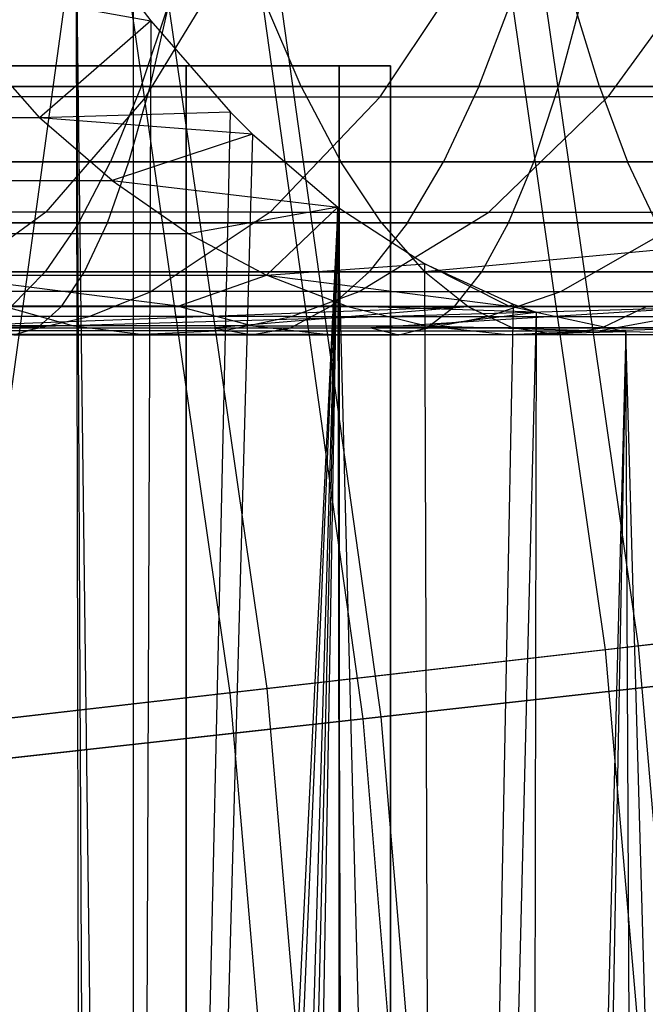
# Model space of a CAD drawing. Extents: x 0.1 to 12.1, y -6 to 6.
# Tile 304 of 334: x 10.922 to 11.155, y 0.451 to 0.817. Entities that reach past the tile are written whole.
import ezdxf

# ---------------------------------------------------------------- set-up
doc = ezdxf.new("R2010")
doc.units = 0
doc.header["$LTSCALE"] = 2.54
doc.layers.get('0').update_dxf_attribs({"linetype": 'CONTINUOUS'})

# ---------------------------------------------------------------- blocks, each defined once
blk = doc.blocks.new('DROPS_COLOR_B-11195_STL')
at = {"color": 0}
for p, q in [((10.96453, -0.90001, 60.39964), (10.96453, 0.89999, 60.39964)), ((10.96453, -0.90001, 60.39964), (10.96453, 0.89999, 60.39964)), ((11.09825, 0.8719, 5.30205), (11.13981, 0.58285, 5.30205)), ((11.09825, 0.8719, 5.30205), (11.13981, 0.58285, 5.30205)), ((11.11037, 0.874, 10.05666), (11.15203, 0.58426, 10.05666)), ((11.11037, 0.874, 10.05666), (11.15203, 0.58426, 10.05666)), ((10.94323, 0.85583, 53.45714), (10.70236, -0.90001, 53.14228)), ((10.94323, 0.85583, 53.45714), (10.70236, -0.90001, 53.14228)), ((10.96427, -0.82551, 53.4868), (10.94323, 0.85583, 53.45714)), ((10.95167, -0.84312, 53.46899), (10.94323, 0.85583, 53.45714)), ((10.96427, -0.82551, 53.4868), (10.94323, 0.85583, 53.45714)), ((10.95167, -0.84312, 53.46899), (10.94323, 0.85583, 53.45714)), ((10.94667, -0.85056, 53.46196), (10.94323, 0.85583, 53.45714)), ((10.94667, -0.85056, 53.46196), (10.94323, 0.85583, 53.45714)), ((10.97353, 0.85032, 10.35183), (11.01406, 0.56843, 10.35183)), ((10.97353, 0.85032, 10.35183), (11.01406, 0.56843, 10.35183)), ((10.95991, 0.84796, 5.00761), (11.00032, 0.56685, 5.00761)), ((10.95991, 0.84796, 5.00761), (11.00032, 0.56685, 5.00761)), ((10.96912, 0.7885, 54.29633), (11.00233, 0.8431, 54.36385)), ((10.96912, 0.7885, 54.29633), (11.00233, 0.8431, 54.36385)), ((11.05612, 0.7885, 54.25076), (11.09259, 0.8431, 54.31659)), ((11.05612, 0.7885, 54.25076), (11.09259, 0.8431, 54.31659)), ((11.18044, 0.8431, 54.26498), (11.14081, 0.7885, 54.20101)), ((11.18044, 0.8431, 54.26498), (11.14081, 0.7885, 54.20101)), ((10.88376, 0.83241, 53.54167), (10.97098, 0.81675, 53.49633)), ((10.88376, 0.83241, 53.54167), (10.97098, 0.81675, 53.49633)), ((10.88376, 0.83241, 53.54167), (10.92956, 0.78067, 53.60165)), ((10.88376, 0.83241, 53.54167), (10.92956, 0.78067, 53.60165)), ((10.96433, 0.82542, 53.48688), (10.96427, -0.82551, 53.4868)), ((10.96433, 0.82542, 53.48688), (10.96427, -0.82551, 53.4868)), ((10.96433, 0.82542, 53.48688), (10.97098, 0.81675, 53.49633)), ((10.96433, 0.82542, 53.48688), (10.97098, 0.81675, 53.49633)), ((10.96739, 0.79227, 56.20456), (10.97793, 0.82386, 56.2487)), ((10.96739, 0.79227, 56.20456), (10.97793, 0.82386, 56.2487)), ((10.97065, 0.79227, 58.03812), (10.97784, 0.82386, 58.08293)), ((10.97065, 0.79227, 58.03812), (10.97784, 0.82386, 58.08293)), ((11.02686, 0.79227, 55.52549), (11.01336, 0.82386, 55.48217)), ((11.02686, 0.79227, 55.52549), (11.01336, 0.82386, 55.48217)), ((11.09286, 0.79227, 56.17233), (11.10489, 0.82386, 56.21609)), ((11.09286, 0.79227, 56.17233), (11.10489, 0.82386, 56.21609)), ((11.1224, 0.79227, 58.01168), (11.13082, 0.82386, 58.05627)), ((11.1224, 0.79227, 58.01168), (11.13082, 0.82386, 58.05627)), ((11.13763, 0.79227, 57.35624), (11.12799, 0.82386, 57.31189)), ((11.13763, 0.79227, 57.35624), (11.12799, 0.82386, 57.31189)), ((10.97098, 0.81675, 53.49633), (10.92956, 0.78067, 53.60165)), ((10.97098, 0.81675, 53.49633), (10.92956, 0.78067, 53.60165)), ((10.97098, 0.81675, 53.49633), (10.96427, -0.82551, 53.4868)), ((10.97098, 0.81675, 53.49633), (10.96427, -0.82551, 53.4868)), ((10.97098, 0.81675, 53.49633), (11.00056, 0.7828, 53.53886)), ((10.97098, 0.81675, 53.49633), (11.00056, 0.7828, 53.53886)), ((10.98404, 0.8, 32.80512), (10.88963, 0.8, 33.23098)), ((10.88963, 0.8, 20.64279), (10.98404, 0.8, 21.06864)), ((10.98404, 0.8, 32.80512), (10.88963, 0.8, 33.23098)), ((10.88963, 0.8, 20.64279), (10.98404, 0.8, 21.06864)), ((10.98404, 0, 32.80512), (10.98404, 0.8, 32.80512)), ((11.04097, 0.8, 32.37266), (10.98404, 0.8, 32.80512)), ((10.98404, 0, 32.80512), (10.98404, 0.8, 32.80512)), ((10.98404, 0.8, 21.06864), (10.98404, 0, 21.06864)), ((10.98404, 0.8, 21.06864), (11.04097, 0.8, 21.5011)), ((10.98404, 0.8, 21.06864), (10.98404, 0, 21.06864)), ((11.04097, 0.8, 32.37266), (10.98404, 0.8, 32.80512)), ((10.98404, 0.8, 21.06864), (11.04097, 0.8, 21.5011)), ((11.04097, 0, 32.37266), (11.04097, 0.8, 32.37266)), ((11.06, 0.8, 31.93688), (11.04097, 0.8, 32.37266)), ((11.04097, 0, 32.37266), (11.04097, 0.8, 32.37266)), ((11.04097, 0.8, 21.5011), (11.04097, 0, 21.5011)), ((11.04097, 0.8, 21.5011), (11.06, 0.8, 21.93688)), ((11.04097, 0.8, 21.5011), (11.04097, 0, 21.5011)), ((11.06, 0.8, 31.93688), (11.04097, 0.8, 32.37266)), ((11.04097, 0.8, 21.5011), (11.06, 0.8, 21.93688)), ((11.06, 0, 31.93688), (11.06, 0.8, 31.93688)), ((11.06, 0.8, 21.93688), (11.06, 0, 21.93688)), ((11.06, 0.8, 31.93688), (11.06, 0.8, 21.93688)), ((11.06, 0.8, 31.93688), (11.06, 0.8, 21.93688)), ((11.06, 0, 31.93688), (11.06, 0.8, 31.93688)), ((11.06, 0.8, 21.93688), (11.06, 0, 21.93688)), ((10.97065, 0.79227, 58.03812), (10.81772, 0.79227, 58.06048)), ((10.97065, 0.79227, 58.03812), (10.81772, 0.79227, 58.06048)), ((11.02686, 0.79227, 55.52549), (10.81889, 0.79227, 55.58265)), ((11.02686, 0.79227, 55.52549), (10.81889, 0.79227, 55.58265)), ((10.96739, 0.79227, 56.20456), (10.84134, 0.79227, 56.23245)), ((10.96739, 0.79227, 56.20456), (10.84134, 0.79227, 56.23245)), ((10.86935, 0.79227, 57.40679), (11.13763, 0.79227, 57.35624)), ((10.86935, 0.79227, 57.40679), (11.13763, 0.79227, 57.35624)), ((10.96739, 0.79227, 56.20456), (10.9559, 0.76431, 56.15646)), ((10.96739, 0.79227, 56.20456), (10.9559, 0.76431, 56.15646)), ((10.96282, 0.76431, 57.9893), (10.97065, 0.79227, 58.03812)), ((10.96282, 0.76431, 57.9893), (10.97065, 0.79227, 58.03812)), ((11.09286, 0.79227, 56.17233), (10.96739, 0.79227, 56.20456)), ((11.09286, 0.79227, 56.17233), (10.96739, 0.79227, 56.20456)), ((10.97065, 0.79227, 58.03812), (11.1224, 0.79227, 58.01168)), ((10.97065, 0.79227, 58.03812), (11.1224, 0.79227, 58.01168)), ((11.23073, 0.79227, 55.45435), (11.02686, 0.79227, 55.52549)), ((11.02686, 0.79227, 55.52549), (11.04158, 0.76431, 55.57269)), ((11.02686, 0.79227, 55.52549), (11.04158, 0.76431, 55.57269)), ((11.23073, 0.79227, 55.45435), (11.02686, 0.79227, 55.52549)), ((11.09286, 0.79227, 56.17233), (11.07975, 0.76431, 56.12466)), ((11.09286, 0.79227, 56.17233), (11.07975, 0.76431, 56.12466)), ((11.21718, 0.79227, 56.1359), (11.09286, 0.79227, 56.17233)), ((11.21718, 0.79227, 56.1359), (11.09286, 0.79227, 56.17233)), ((11.11323, 0.76431, 57.96309), (11.1224, 0.79227, 58.01168)), ((11.11323, 0.76431, 57.96309), (11.1224, 0.79227, 58.01168)), ((11.27337, 0.79227, 57.98109), (11.1224, 0.79227, 58.01168)), ((11.27337, 0.79227, 57.98109), (11.1224, 0.79227, 58.01168)), ((11.13763, 0.79227, 57.35624), (11.40288, 0.79227, 57.29099)), ((11.13763, 0.79227, 57.35624), (11.40288, 0.79227, 57.29099)), ((11.13763, 0.79227, 57.35624), (11.14812, 0.76431, 57.40456)), ((11.13763, 0.79227, 57.35624), (11.14812, 0.76431, 57.40456)), ((10.96912, 0.7885, 54.29633), (10.88038, 0.7885, 54.33741)), ((10.96912, 0.7885, 54.29633), (10.88038, 0.7885, 54.33741)), ((10.96912, 0.7885, 54.29633), (10.93197, 0.74562, 54.22082)), ((10.96912, 0.7885, 54.29633), (10.93197, 0.74562, 54.22082)), ((10.96912, 0.7885, 54.29633), (11.05612, 0.7885, 54.25076)), ((10.96912, 0.7885, 54.29633), (11.05612, 0.7885, 54.25076)), ((11.01534, 0.74562, 54.17716), (11.05612, 0.7885, 54.25076)), ((11.01534, 0.74562, 54.17716), (11.05612, 0.7885, 54.25076)), ((11.05612, 0.7885, 54.25076), (11.14081, 0.7885, 54.20101)), ((11.05612, 0.7885, 54.25076), (11.14081, 0.7885, 54.20101)), ((11.09649, 0.74562, 54.12949), (11.14081, 0.7885, 54.20101)), ((11.09649, 0.74562, 54.12949), (11.14081, 0.7885, 54.20101)), ((11.22287, 0.7885, 54.1473), (11.14081, 0.7885, 54.20101)), ((11.22287, 0.7885, 54.1473), (11.14081, 0.7885, 54.20101)), ((10.92956, 0.78067, 53.60165), (10.81736, 0.78067, 53.67902)), ((10.92956, 0.78067, 53.60165), (10.81736, 0.78067, 53.67902)), ((11.00056, 0.7828, 53.53886), (10.92956, 0.78067, 53.60165)), ((11.00056, 0.7828, 53.53886), (10.92956, 0.78067, 53.60165)), ((10.95651, 0.75739, 53.63694), (10.92956, 0.78067, 53.60165)), ((10.95651, 0.75739, 53.63694), (10.92956, 0.78067, 53.60165)), ((11.00876, 0.7746, 53.55081), (10.92956, 0.78067, 53.60165)), ((11.00876, 0.7746, 53.55081), (10.92956, 0.78067, 53.60165)), ((10.96427, -0.82551, 53.4868), (11.00056, 0.7828, 53.53886)), ((10.96427, -0.82551, 53.4868), (11.00056, 0.7828, 53.53886)), ((11.00056, 0.7828, 53.53886), (11.00876, 0.7746, 53.55081)), ((11.00056, 0.7828, 53.53886), (11.00876, 0.7746, 53.55081)), ((11.00876, 0.7746, 53.55081), (10.95651, 0.75739, 53.63694)), ((11.00876, 0.7746, 53.55081), (10.95651, 0.75739, 53.63694)), ((11.00876, 0.7746, 53.55081), (10.96427, -0.82551, 53.4868)), ((11.00876, 0.7746, 53.55081), (10.96427, -0.82551, 53.4868)), ((11.00876, 0.7746, 53.55081), (11.04041, 0.74742, 53.59743)), ((11.00876, 0.7746, 53.55081), (11.04041, 0.74742, 53.59743)), ((10.96282, 0.76431, 57.9893), (10.81123, 0.76431, 58.01146)), ((10.96282, 0.76431, 57.9893), (10.81123, 0.76431, 58.01146)), ((10.83037, 0.76431, 55.63075), (11.04158, 0.76431, 55.57269)), ((10.83037, 0.76431, 55.63075), (11.04158, 0.76431, 55.57269)), ((10.83149, 0.76431, 56.184), (10.9559, 0.76431, 56.15646)), ((10.83149, 0.76431, 56.184), (10.9559, 0.76431, 56.15646)), ((11.14812, 0.76431, 57.40456), (10.87718, 0.76431, 57.45561)), ((11.14812, 0.76431, 57.40456), (10.87718, 0.76431, 57.45561)), ((10.94413, 0.74161, 56.10715), (10.9559, 0.76431, 56.15646)), ((10.94413, 0.74161, 56.10715), (10.9559, 0.76431, 56.15646)), ((10.95478, 0.74161, 57.93924), (10.96282, 0.76431, 57.9893)), ((10.95478, 0.74161, 57.93924), (10.96282, 0.76431, 57.9893)), ((10.9559, 0.76431, 56.15646), (11.07975, 0.76431, 56.12466)), ((10.9559, 0.76431, 56.15646), (11.07975, 0.76431, 56.12466)), ((10.96282, 0.76431, 57.9893), (11.11323, 0.76431, 57.96309)), ((10.96282, 0.76431, 57.9893), (11.11323, 0.76431, 57.96309)), ((11.04158, 0.76431, 55.57269), (11.24862, 0.76431, 55.50044)), ((11.05667, 0.74161, 55.6211), (11.04158, 0.76431, 55.57269)), ((11.04158, 0.76431, 55.57269), (11.24862, 0.76431, 55.50044)), ((11.05667, 0.74161, 55.6211), (11.04158, 0.76431, 55.57269)), ((11.06631, 0.74161, 56.07577), (11.07975, 0.76431, 56.12466)), ((11.06631, 0.74161, 56.07577), (11.07975, 0.76431, 56.12466)), ((11.07975, 0.76431, 56.12466), (11.20246, 0.76431, 56.0887)), ((11.07975, 0.76431, 56.12466), (11.20246, 0.76431, 56.0887)), ((11.10383, 0.74161, 57.91326), (11.11323, 0.76431, 57.96309)), ((11.10383, 0.74161, 57.91326), (11.11323, 0.76431, 57.96309)), ((11.26288, 0.76431, 57.93276), (11.11323, 0.76431, 57.96309)), ((11.26288, 0.76431, 57.93276), (11.11323, 0.76431, 57.96309)), ((11.15889, 0.74161, 57.45411), (11.14812, 0.76431, 57.40456)), ((11.41602, 0.76431, 57.33866), (11.14812, 0.76431, 57.40456)), ((11.15889, 0.74161, 57.45411), (11.14812, 0.76431, 57.40456)), ((11.41602, 0.76431, 57.33866), (11.14812, 0.76431, 57.40456)), ((10.84075, 0.75739, 53.71677), (10.95651, 0.75739, 53.63694)), ((10.84075, 0.75739, 53.71677), (10.95651, 0.75739, 53.63694)), ((10.95651, 0.75739, 53.63694), (11.04041, 0.74742, 53.59743)), ((10.95651, 0.75739, 53.63694), (11.04041, 0.74742, 53.59743)), ((10.95651, 0.75739, 53.63694), (10.9851, 0.73756, 53.67437)), ((10.95651, 0.75739, 53.63694), (10.9851, 0.73756, 53.67437)), ((11.04041, 0.74742, 53.59743), (10.96427, -0.82551, 53.4868)), ((11.04041, 0.74742, 53.59743), (10.96427, -0.82551, 53.4868)), ((11.04041, 0.74742, 53.59743), (10.97466, -0.81214, 53.50158)), ((11.04041, 0.74742, 53.59743), (10.97466, -0.81214, 53.50158)), ((11.04041, 0.74742, 53.59743), (10.9851, 0.73756, 53.67437)), ((11.04041, 0.74742, 53.59743), (10.9851, 0.73756, 53.67437)), ((10.99513, -0.78852, 53.53101), (11.04041, 0.74742, 53.59743)), ((10.99513, -0.78852, 53.53101), (11.04041, 0.74742, 53.59743)), ((11.00464, -0.77868, 53.54479), (11.04041, 0.74742, 53.59743)), ((11.00464, -0.77868, 53.54479), (11.04041, 0.74742, 53.59743)), ((11.04041, 0.74742, 53.59743), (11.01386, 0.72216, 53.71204)), ((11.04041, 0.74742, 53.59743), (11.01386, 0.72216, 53.71204)), ((11.01394, -0.7697, 53.55837), (11.04041, 0.74742, 53.59743)), ((11.01394, -0.7697, 53.55837), (11.04041, 0.74742, 53.59743)), ((11.04041, 0.74742, 53.59743), (11.04283, -0.74563, 53.60104)), ((11.07788, -0.72359, 53.6539), (11.04041, 0.74742, 53.59743)), ((11.04041, 0.74742, 53.59743), (11.07274, 0.72634, 53.64608)), ((11.07788, -0.72359, 53.6539), (11.04041, 0.74742, 53.59743)), ((11.04547, -0.74371, 53.60498), (11.04041, 0.74742, 53.59743)), ((11.04547, -0.74371, 53.60498), (11.04041, 0.74742, 53.59743)), ((11.04041, 0.74742, 53.59743), (11.04283, -0.74563, 53.60104)), ((11.04041, 0.74742, 53.59743), (11.07274, 0.72634, 53.64608)), ((10.93197, 0.74562, 54.22082), (10.84694, 0.74562, 54.26018)), ((10.93197, 0.74562, 54.22082), (10.84694, 0.74562, 54.26018)), ((10.93197, 0.74562, 54.22082), (10.89166, 0.71612, 54.13887)), ((10.93197, 0.74562, 54.22082), (10.89166, 0.71612, 54.13887)), ((11.01534, 0.74562, 54.17716), (10.93197, 0.74562, 54.22082)), ((11.01534, 0.74562, 54.17716), (10.93197, 0.74562, 54.22082)), ((11.01534, 0.74562, 54.17716), (10.97108, 0.71612, 54.09728)), ((11.01534, 0.74562, 54.17716), (10.97108, 0.71612, 54.09728)), ((11.01534, 0.74562, 54.17716), (11.09649, 0.74562, 54.12949)), ((11.01534, 0.74562, 54.17716), (11.09649, 0.74562, 54.12949)), ((11.04839, 0.71612, 54.05186), (11.09649, 0.74562, 54.12949)), ((11.04839, 0.71612, 54.05186), (11.09649, 0.74562, 54.12949)), ((11.09649, 0.74562, 54.12949), (11.17512, 0.74562, 54.07802)), ((11.09649, 0.74562, 54.12949), (11.17512, 0.74562, 54.07802)), ((11.1233, 0.71612, 54.00283), (11.17512, 0.74562, 54.07802)), ((11.1233, 0.71612, 54.00283), (11.17512, 0.74562, 54.07802)), ((10.95478, 0.74161, 57.93924), (10.80458, 0.74161, 57.96119)), ((10.95478, 0.74161, 57.93924), (10.80458, 0.74161, 57.96119)), ((10.94413, 0.74161, 56.10715), (10.82138, 0.74161, 56.13431)), ((10.94413, 0.74161, 56.10715), (10.82138, 0.74161, 56.13431)), ((11.05667, 0.74161, 55.6211), (10.84215, 0.74161, 55.68007)), ((11.05667, 0.74161, 55.6211), (10.84215, 0.74161, 55.68007)), ((10.88521, 0.74161, 57.50568), (11.15889, 0.74161, 57.45411)), ((10.88521, 0.74161, 57.50568), (11.15889, 0.74161, 57.45411)), ((10.94413, 0.74161, 56.10715), (10.93169, 0.72342, 56.05508)), ((10.94413, 0.74161, 56.10715), (10.93169, 0.72342, 56.05508)), ((11.06631, 0.74161, 56.07577), (10.94413, 0.74161, 56.10715)), ((11.06631, 0.74161, 56.07577), (10.94413, 0.74161, 56.10715)), ((10.9463, 0.72342, 57.88638), (10.95478, 0.74161, 57.93924)), ((10.9463, 0.72342, 57.88638), (10.95478, 0.74161, 57.93924)), ((10.95478, 0.74161, 57.93924), (11.10383, 0.74161, 57.91326)), ((10.95478, 0.74161, 57.93924), (11.10383, 0.74161, 57.91326)), ((11.06631, 0.74161, 56.07577), (11.05212, 0.72342, 56.02415)), ((11.06631, 0.74161, 56.07577), (11.05212, 0.72342, 56.02415)), ((11.26696, 0.74161, 55.54771), (11.05667, 0.74161, 55.6211)), ((11.05667, 0.74161, 55.6211), (11.07261, 0.72342, 55.67221)), ((11.05667, 0.74161, 55.6211), (11.07261, 0.72342, 55.67221)), ((11.26696, 0.74161, 55.54771), (11.05667, 0.74161, 55.6211)), ((11.18737, 0.74161, 56.04029), (11.06631, 0.74161, 56.07577)), ((11.18737, 0.74161, 56.04029), (11.06631, 0.74161, 56.07577)), ((11.26696, 0.74161, 55.54771), (11.07261, 0.72342, 55.67221)), ((11.26696, 0.74161, 55.54771), (11.07261, 0.72342, 55.67221)), ((11.0939, 0.72342, 57.86065), (11.10383, 0.74161, 57.91326)), ((11.0939, 0.72342, 57.86065), (11.10383, 0.74161, 57.91326)), ((11.25211, 0.74161, 57.88322), (11.10383, 0.74161, 57.91326)), ((11.25211, 0.74161, 57.88322), (11.10383, 0.74161, 57.91326)), ((10.9851, 0.73756, 53.67437), (10.86556, 0.73756, 53.7568)), ((10.9851, 0.73756, 53.67437), (10.86556, 0.73756, 53.7568)), ((10.9851, 0.73756, 53.67437), (11.01386, 0.72216, 53.71204)), ((10.9851, 0.73756, 53.67437), (11.01386, 0.72216, 53.71204)), ((11.01386, 0.72216, 53.71204), (11.07274, 0.72634, 53.64608)), ((11.01386, 0.72216, 53.71204), (11.07274, 0.72634, 53.64608)), ((11.07274, 0.72634, 53.64608), (11.10563, 0.71132, 53.69662)), ((11.07788, -0.72359, 53.6539), (11.07274, 0.72634, 53.64608)), ((11.07788, -0.72359, 53.6539), (11.07274, 0.72634, 53.64608)), ((11.10392, 0.71063, 53.70269), (11.07274, 0.72634, 53.64608)), ((11.10392, 0.71063, 53.70269), (11.07274, 0.72634, 53.64608)), ((11.07274, 0.72634, 53.64608), (11.10563, 0.71132, 53.69662)), ((10.9463, 0.72342, 57.88638), (10.79755, 0.72342, 57.90812)), ((10.9463, 0.72342, 57.88638), (10.79755, 0.72342, 57.90812)), ((10.81072, 0.72342, 56.08184), (10.93169, 0.72342, 56.05508)), ((10.81072, 0.72342, 56.08184), (10.93169, 0.72342, 56.05508)), ((10.85458, 0.72342, 55.73214), (11.07261, 0.72342, 55.67221)), ((10.85458, 0.72342, 55.73214), (11.07261, 0.72342, 55.67221)), ((10.89052, 0.72216, 53.79709), (11.01386, 0.72216, 53.71204)), ((10.98107, 0.71063, 53.79646), (10.89052, 0.72216, 53.79709)), ((10.98107, 0.71063, 53.79646), (10.89052, 0.72216, 53.79709)), ((10.89052, 0.72216, 53.79709), (11.01386, 0.72216, 53.71204)), ((11.17025, 0.72342, 57.50643), (10.8937, 0.72342, 57.55854)), ((11.17025, 0.72342, 57.50643), (10.8937, 0.72342, 57.55854)), ((10.93169, 0.72342, 56.05508), (10.91909, 0.71049, 56.00228)), ((10.93169, 0.72342, 56.05508), (10.91909, 0.71049, 56.00228)), ((10.93169, 0.72342, 56.05508), (11.05212, 0.72342, 56.02415)), ((10.93169, 0.72342, 56.05508), (11.05212, 0.72342, 56.02415)), ((10.9377, 0.71049, 57.83278), (10.9463, 0.72342, 57.88638)), ((10.9377, 0.71049, 57.83278), (10.9463, 0.72342, 57.88638)), ((10.9463, 0.72342, 57.88638), (11.0939, 0.72342, 57.86065)), ((10.9463, 0.72342, 57.88638), (11.0939, 0.72342, 57.86065)), ((10.98107, 0.71063, 53.79646), (11.01386, 0.72216, 53.71204)), ((10.98107, 0.71063, 53.79646), (11.01386, 0.72216, 53.71204)), ((11.01386, 0.72216, 53.71204), (11.10392, 0.71063, 53.70269)), ((11.04364, 0.71063, 53.75104), (11.01386, 0.72216, 53.71204)), ((11.04364, 0.71063, 53.75104), (11.01386, 0.72216, 53.71204)), ((11.01386, 0.72216, 53.71204), (11.10392, 0.71063, 53.70269)), ((11.05212, 0.72342, 56.02415), (11.03773, 0.71049, 55.97181)), ((11.05212, 0.72342, 56.02415), (11.03773, 0.71049, 55.97181)), ((11.05212, 0.72342, 56.02415), (11.17143, 0.72342, 55.98918)), ((11.05212, 0.72342, 56.02415), (11.17143, 0.72342, 55.98918)), ((11.07261, 0.72342, 55.67221), (11.1801, 0.72342, 55.63672)), ((11.08876, 0.71049, 55.72403), (11.07261, 0.72342, 55.67221)), ((11.07261, 0.72342, 55.67221), (11.1801, 0.72342, 55.63672)), ((11.08876, 0.71049, 55.72403), (11.07261, 0.72342, 55.67221)), ((11.08384, 0.71049, 57.80731), (11.0939, 0.72342, 57.86065)), ((11.08384, 0.71049, 57.80731), (11.0939, 0.72342, 57.86065)), ((11.24075, 0.72342, 57.8309), (11.0939, 0.72342, 57.86065)), ((11.24075, 0.72342, 57.8309), (11.0939, 0.72342, 57.86065)), ((10.97108, 0.71612, 54.09728), (10.89166, 0.71612, 54.13887)), ((10.97108, 0.71612, 54.09728), (10.89166, 0.71612, 54.13887)), ((10.94797, 0.70685, 54.05555), (10.97108, 0.71612, 54.09728)), ((10.94797, 0.70685, 54.05555), (10.97108, 0.71612, 54.09728)), ((11.04839, 0.71612, 54.05186), (10.97108, 0.71612, 54.09728)), ((11.04839, 0.71612, 54.05186), (10.97108, 0.71612, 54.09728)), ((11.02327, 0.70685, 54.01132), (11.04839, 0.71612, 54.05186)), ((11.02327, 0.70685, 54.01132), (11.04839, 0.71612, 54.05186)), ((11.04839, 0.71612, 54.05186), (11.1233, 0.71612, 54.00283)), ((11.04839, 0.71612, 54.05186), (11.1233, 0.71612, 54.00283)), ((11.09623, 0.70685, 53.96356), (11.1233, 0.71612, 54.00283)), ((11.09623, 0.70685, 53.96356), (11.1233, 0.71612, 54.00283)), ((11.1233, 0.71612, 54.00283), (11.19576, 0.71612, 53.95024)), ((11.1233, 0.71612, 54.00283), (11.19576, 0.71612, 53.95024)), ((10.9377, 0.71049, 57.83278), (10.79043, 0.71049, 57.8543)), ((10.9377, 0.71049, 57.83278), (10.79043, 0.71049, 57.8543)), ((11.08876, 0.71049, 55.72403), (10.86719, 0.71049, 55.78494)), ((11.08876, 0.71049, 55.72403), (10.86719, 0.71049, 55.78494)), ((10.88013, 0.70261, 55.83915), (11.08876, 0.71049, 55.72403)), ((10.88013, 0.70261, 55.83915), (11.08876, 0.71049, 55.72403)), ((10.9023, 0.71049, 57.61214), (11.18178, 0.71049, 57.55948)), ((10.9023, 0.71049, 57.61214), (11.18178, 0.71049, 57.55948)), ((10.91113, 0.70261, 57.66718), (11.18178, 0.71049, 57.55948)), ((10.91113, 0.70261, 57.66718), (11.18178, 0.71049, 57.55948)), ((10.98107, 0.71063, 53.79646), (10.91637, 0.71063, 53.8388)), ((10.91637, 0.71063, 53.8388), (10.94215, 0.70337, 53.8804)), ((10.91637, 0.71063, 53.8388), (10.94215, 0.70337, 53.8804)), ((10.98107, 0.71063, 53.79646), (10.91637, 0.71063, 53.8388)), ((11.03773, 0.71049, 55.97181), (10.91909, 0.71049, 56.00228)), ((11.03773, 0.71049, 55.97181), (10.91909, 0.71049, 56.00228)), ((10.92887, 0.70261, 57.77774), (10.9377, 0.71049, 57.83278)), ((10.92887, 0.70261, 57.77774), (10.9377, 0.71049, 57.83278)), ((10.9377, 0.71049, 57.83278), (11.08384, 0.71049, 57.80731)), ((10.9377, 0.71049, 57.83278), (11.08384, 0.71049, 57.80731)), ((11.04364, 0.71063, 53.75104), (10.98107, 0.71063, 53.79646)), ((10.98107, 0.71063, 53.79646), (11.00884, 0.70337, 53.83675)), ((10.98107, 0.71063, 53.79646), (11.00884, 0.70337, 53.83675)), ((11.04364, 0.71063, 53.75104), (10.98107, 0.71063, 53.79646)), ((10.99327, 0.70261, 55.8101), (11.08876, 0.71049, 55.72403)), ((10.99327, 0.70261, 55.8101), (11.08876, 0.71049, 55.72403)), ((11.03773, 0.71049, 55.97181), (11.02295, 0.70261, 55.91806)), ((11.03773, 0.71049, 55.97181), (11.02295, 0.70261, 55.91806)), ((11.15527, 0.71049, 55.93735), (11.03773, 0.71049, 55.97181)), ((11.15527, 0.71049, 55.93735), (11.03773, 0.71049, 55.97181)), ((11.11416, 0.70845, 53.70991), (11.04364, 0.71063, 53.75104)), ((11.04364, 0.71063, 53.75104), (11.07334, 0.70337, 53.78994)), ((11.04364, 0.71063, 53.75104), (11.07334, 0.70337, 53.78994)), ((11.04364, 0.71063, 53.75104), (11.10392, 0.71063, 53.70269)), ((11.04364, 0.71063, 53.75104), (11.10392, 0.71063, 53.70269)), ((11.11416, 0.70845, 53.70991), (11.04364, 0.71063, 53.75104)), ((11.18178, 0.71049, 57.55948), (11.05274, 0.70261, 57.6425)), ((11.18178, 0.71049, 57.55948), (11.05274, 0.70261, 57.6425)), ((11.0735, 0.70261, 57.75253), (11.08384, 0.71049, 57.80731)), ((11.0735, 0.70261, 57.75253), (11.08384, 0.71049, 57.80731)), ((11.10563, 0.71132, 53.69662), (11.07788, -0.72359, 53.6539)), ((11.10563, 0.71132, 53.69662), (11.07788, -0.72359, 53.6539)), ((11.22922, 0.71049, 57.77785), (11.08384, 0.71049, 57.80731)), ((11.22922, 0.71049, 57.77785), (11.08384, 0.71049, 57.80731)), ((11.19801, 0.71049, 55.68797), (11.08876, 0.71049, 55.72403)), ((11.08876, 0.71049, 55.72403), (11.10536, 0.70261, 55.77725)), ((11.08876, 0.71049, 55.72403), (11.10536, 0.70261, 55.77725)), ((11.19801, 0.71049, 55.68797), (11.08876, 0.71049, 55.72403)), ((11.10392, 0.71063, 53.70269), (11.10563, 0.71132, 53.69662)), ((11.11416, 0.70845, 53.70991), (11.10392, 0.71063, 53.70269)), ((11.10563, 0.71132, 53.69662), (11.11416, 0.70845, 53.70991)), ((11.15527, 0.71049, 55.93735), (11.13868, 0.70261, 55.88414)), ((11.15527, 0.71049, 55.93735), (11.13868, 0.70261, 55.88414)), ((10.94797, 0.70685, 54.05555), (10.8706, 0.70685, 54.09607)), ((10.94797, 0.70685, 54.05555), (10.8706, 0.70685, 54.09607)), ((10.92442, 0.70145, 54.01304), (10.94797, 0.70685, 54.05555)), ((10.92442, 0.70145, 54.01304), (10.94797, 0.70685, 54.05555)), ((11.02327, 0.70685, 54.01132), (10.94797, 0.70685, 54.05555)), ((11.02327, 0.70685, 54.01132), (10.94797, 0.70685, 54.05555)), ((10.99767, 0.70145, 53.97001), (11.02327, 0.70685, 54.01132)), ((10.99767, 0.70145, 53.97001), (11.02327, 0.70685, 54.01132)), ((11.02327, 0.70685, 54.01132), (11.09623, 0.70685, 53.96356)), ((11.02327, 0.70685, 54.01132), (11.09623, 0.70685, 53.96356)), ((11.06866, 0.70145, 53.92355), (11.09623, 0.70685, 53.96356)), ((11.06866, 0.70145, 53.92355), (11.09623, 0.70685, 53.96356)), ((11.07334, 0.70337, 53.78994), (11.11416, 0.70845, 53.70991)), ((11.07334, 0.70337, 53.78994), (11.11416, 0.70845, 53.70991)), ((11.11416, 0.70845, 53.70991), (11.07788, -0.72359, 53.6539)), ((11.11416, 0.70845, 53.70991), (11.07788, -0.72359, 53.6539)), ((11.09623, 0.70685, 53.96356), (11.16681, 0.70685, 53.91234)), ((11.09623, 0.70685, 53.96356), (11.16681, 0.70685, 53.91234)), ((11.11416, 0.70845, 53.70991), (11.11104, -0.70947, 53.70504)), ((11.11416, 0.70845, 53.70991), (11.11104, -0.70947, 53.70504)), ((11.11416, 0.70845, 53.70991), (11.1475, 0.70123, 53.76262)), ((11.11416, 0.70845, 53.70991), (11.1475, 0.70123, 53.76262)), ((11.13732, 0.70145, 53.87372), (11.16681, 0.70685, 53.91234)), ((11.13732, 0.70145, 53.87372), (11.16681, 0.70685, 53.91234)), ((10.94215, 0.70337, 53.8804), (10.87332, 0.70337, 53.92083)), ((10.94215, 0.70337, 53.8804), (10.87332, 0.70337, 53.92083)), ((11.00884, 0.70337, 53.83675), (10.94215, 0.70337, 53.8804)), ((10.94215, 0.70337, 53.8804), (10.96827, 0.70015, 53.92255)), ((11.00884, 0.70337, 53.83675), (10.94215, 0.70337, 53.8804)), ((10.94215, 0.70337, 53.8804), (10.96827, 0.70015, 53.92255)), ((11.00884, 0.70337, 53.83675), (11.07334, 0.70337, 53.78994)), ((11.00884, 0.70337, 53.83675), (11.07334, 0.70337, 53.78994)), ((11.00884, 0.70337, 53.83675), (11.03698, 0.70015, 53.87758)), ((11.00884, 0.70337, 53.83675), (11.03698, 0.70015, 53.87758)), ((11.07334, 0.70337, 53.78994), (11.1475, 0.70123, 53.76262)), ((11.07334, 0.70337, 53.78994), (11.1475, 0.70123, 53.76262)), ((11.07334, 0.70337, 53.78994), (11.10344, 0.70015, 53.82935)), ((11.07334, 0.70337, 53.78994), (11.10344, 0.70015, 53.82935)), ((11.13732, 0.70145, 53.87372), (11.20118, 0.70331, 53.85013)), ((11.13732, 0.70145, 53.87372), (11.20118, 0.70331, 53.85013)), ((10.92887, 0.70261, 57.77774), (10.78312, 0.70261, 57.79904)), ((10.92887, 0.70261, 57.77774), (10.78312, 0.70261, 57.79904)), ((10.92442, 0.70145, 54.01304), (10.84915, 0.70145, 54.05246)), ((10.92442, 0.70145, 54.01304), (10.84915, 0.70145, 54.05246)), ((10.88013, 0.70261, 55.83915), (10.99327, 0.70261, 55.8101)), ((10.88013, 0.70261, 55.83915), (10.99327, 0.70261, 55.8101)), ((11.00811, 0.69999, 55.86408), (10.89314, 0.69999, 55.89361)), ((11.00811, 0.69999, 55.86408), (10.89314, 0.69999, 55.89361)), ((10.96827, 0.70015, 53.92255), (10.89736, 0.70015, 53.96421)), ((10.96827, 0.70015, 53.92255), (10.89736, 0.70015, 53.96421)), ((10.90614, 0.70261, 55.94807), (11.02295, 0.70261, 55.91806)), ((10.90614, 0.70261, 55.94807), (11.02295, 0.70261, 55.91806)), ((10.91113, 0.70261, 57.66718), (11.05274, 0.70261, 57.6425)), ((10.91113, 0.70261, 57.66718), (11.05274, 0.70261, 57.6425)), ((10.92, 0.69999, 57.72245), (10.92887, 0.70261, 57.77774)), ((10.92, 0.69999, 57.72245), (10.92887, 0.70261, 57.77774)), ((10.92, 0.69999, 57.72245), (11.06312, 0.69999, 57.69752)), ((10.92, 0.69999, 57.72245), (11.06312, 0.69999, 57.69752)), ((10.99767, 0.70145, 53.97001), (10.92442, 0.70145, 54.01304)), ((10.99767, 0.70145, 53.97001), (10.92442, 0.70145, 54.01304)), ((10.92887, 0.70261, 57.77774), (11.0735, 0.70261, 57.75253)), ((10.92887, 0.70261, 57.77774), (11.0735, 0.70261, 57.75253)), ((10.99767, 0.70145, 53.97001), (10.96827, 0.70015, 53.92255)), ((10.99767, 0.70145, 53.97001), (10.96827, 0.70015, 53.92255)), ((11.03698, 0.70015, 53.87758), (10.96827, 0.70015, 53.92255)), ((11.03698, 0.70015, 53.87758), (10.96827, 0.70015, 53.92255)), ((10.99327, 0.70261, 55.8101), (11.10536, 0.70261, 55.77725)), ((11.00811, 0.69999, 55.86408), (10.99327, 0.70261, 55.8101)), ((10.99327, 0.70261, 55.8101), (11.10536, 0.70261, 55.77725)), ((11.00811, 0.69999, 55.86408), (10.99327, 0.70261, 55.8101)), ((10.99767, 0.70145, 53.97001), (11.06866, 0.70145, 53.92355)), ((10.99767, 0.70145, 53.97001), (11.06866, 0.70145, 53.92355)), ((11.00811, 0.69999, 55.86408), (11.02295, 0.70261, 55.91806)), ((11.00811, 0.69999, 55.86408), (11.02295, 0.70261, 55.91806)), ((11.12202, 0.69999, 55.83069), (11.00811, 0.69999, 55.86408)), ((11.12202, 0.69999, 55.83069), (11.00811, 0.69999, 55.86408)), ((11.02295, 0.70261, 55.91806), (11.13868, 0.70261, 55.88414)), ((11.02295, 0.70261, 55.91806), (11.13868, 0.70261, 55.88414)), ((11.03698, 0.70015, 53.87758), (11.10344, 0.70015, 53.82935)), ((11.03698, 0.70015, 53.87758), (11.10344, 0.70015, 53.82935)), ((11.19361, 0.70261, 57.61395), (11.05274, 0.70261, 57.6425)), ((11.05274, 0.70261, 57.6425), (11.06312, 0.69999, 57.69752)), ((11.19361, 0.70261, 57.61395), (11.05274, 0.70261, 57.6425)), ((11.05274, 0.70261, 57.6425), (11.06312, 0.69999, 57.69752)), ((11.06312, 0.69999, 57.69752), (11.0735, 0.70261, 57.75253)), ((11.06312, 0.69999, 57.69752), (11.0735, 0.70261, 57.75253)), ((11.2055, 0.69999, 57.66866), (11.06312, 0.69999, 57.69752)), ((11.2055, 0.69999, 57.66866), (11.06312, 0.69999, 57.69752)), ((11.06866, 0.70145, 53.92355), (11.13732, 0.70145, 53.87372)), ((11.06866, 0.70145, 53.92355), (11.13732, 0.70145, 53.87372)), ((11.21739, 0.70261, 57.72338), (11.0735, 0.70261, 57.75253)), ((11.21739, 0.70261, 57.72338), (11.0735, 0.70261, 57.75253)), ((11.10344, 0.70015, 53.82935), (11.13732, 0.70145, 53.87372)), ((11.10344, 0.70015, 53.82935), (11.13732, 0.70145, 53.87372)), ((11.10344, 0.70015, 53.82935), (11.1475, 0.70123, 53.76262)), ((11.10344, 0.70015, 53.82935), (11.1475, 0.70123, 53.76262)), ((11.10536, 0.70261, 55.77725), (11.21639, 0.70261, 55.74059)), ((11.12202, 0.69999, 55.83069), (11.10536, 0.70261, 55.77725)), ((11.10536, 0.70261, 55.77725), (11.21639, 0.70261, 55.74059)), ((11.12202, 0.69999, 55.83069), (11.10536, 0.70261, 55.77725)), ((11.1475, 0.70123, 53.76262), (11.11104, -0.70947, 53.70504)), ((11.1475, 0.70123, 53.76262), (11.11104, -0.70947, 53.70504)), ((11.1475, 0.70123, 53.76262), (11.12109, -0.70644, 53.72076)), ((11.1475, 0.70123, 53.76262), (11.12109, -0.70644, 53.72076)), ((11.12202, 0.69999, 55.83069), (11.13868, 0.70261, 55.88414)), ((11.12202, 0.69999, 55.83069), (11.13868, 0.70261, 55.88414)), ((11.23486, 0.69999, 55.79344), (11.12202, 0.69999, 55.83069)), ((11.23486, 0.69999, 55.79344), (11.12202, 0.69999, 55.83069)), ((11.13732, 0.70145, 53.87372), (11.18027, 0.70044, 53.81565)), ((11.1475, 0.70123, 53.76262), (11.13732, 0.70145, 53.87372)), ((11.13732, 0.70145, 53.87372), (11.18027, 0.70044, 53.81565)), ((11.1475, 0.70123, 53.76262), (11.13732, 0.70145, 53.87372)), ((11.13868, 0.70261, 55.88414), (11.25333, 0.70261, 55.8463)), ((11.13868, 0.70261, 55.88414), (11.25333, 0.70261, 55.8463)), ((11.18671, -0.70105, 53.82623), (11.1475, 0.70123, 53.76262)), ((11.1475, 0.70123, 53.76262), (11.18027, 0.70044, 53.81565)), ((11.18671, -0.70105, 53.82623), (11.1475, 0.70123, 53.76262)), ((11.15409, -0.70058, 53.77319), (11.1475, 0.70123, 53.76262)), ((11.15409, -0.70058, 53.77319), (11.1475, 0.70123, 53.76262)), ((11.1475, 0.70123, 53.76262), (11.18027, 0.70044, 53.81565)), ((11.26292, 0.59698, 5.60381), (11.13981, 0.58285, 5.30205)), ((11.26292, 0.59698, 5.60381), (11.13981, 0.58285, 5.30205)), ((11.15203, 0.58426, 10.05666), (11.27359, 0.5982, 9.75427)), ((11.15203, 0.58426, 10.05666), (11.27359, 0.5982, 9.75427)), ((11.13981, 0.58285, 5.30205), (11.00032, 0.56685, 5.00761)), ((11.13981, 0.58285, 5.30205), (11.00032, 0.56685, 5.00761)), ((11.01406, 0.56843, 10.35183), (11.15203, 0.58426, 10.05666)), ((11.01406, 0.56843, 10.35183), (11.15203, 0.58426, 10.05666)), ((11.13981, 0.58285, 5.30205), (11.1648, 0.2919, 5.30205)), ((11.13981, 0.58285, 5.30205), (11.1648, 0.2919, 5.30205)), ((11.15203, 0.58426, 10.05666), (11.17708, 0.29261, 10.05666)), ((11.15203, 0.58426, 10.05666), (11.17708, 0.29261, 10.05666)), ((10.86009, 0.55076, 10.63887), (11.01406, 0.56843, 10.35183)), ((10.86009, 0.55076, 10.63887), (11.01406, 0.56843, 10.35183)), ((11.01406, 0.56843, 10.35183), (11.03843, 0.28468, 10.35183)), ((11.01406, 0.56843, 10.35183), (11.03843, 0.28468, 10.35183)), ((11.00032, 0.56685, 5.00761), (10.84488, 0.54901, 4.72138)), ((11.00032, 0.56685, 5.00761), (10.84488, 0.54901, 4.72138)), ((11.00032, 0.56685, 5.00761), (11.02463, 0.28389, 5.00761)), ((11.00032, 0.56685, 5.00761), (11.02463, 0.28389, 5.00761))]:
    blk.add_line(p, q, dxfattribs=at)
blk = doc.blocks.new('GROUP_1')
at = {"color": 0}
for p, q in [((10.98985, 6.55452, 2.71504), (10.95117, 6.83096, 2.71504)), ((10.98985, 6.55452, 2.71504), (10.95117, 6.83096, 2.71504)), ((10.99656, 6.55527, 9.2746), (10.95783, 6.83209, 9.2746)), ((10.99656, 6.55527, 9.2746), (10.95783, 6.83209, 9.2746)), ((10.98985, 6.55452, 2.71504), (11.16201, 6.57374, 2.99643)), ((10.98985, 6.55452, 2.71504), (11.16201, 6.57374, 2.99643)), ((11.16815, 6.57443, 8.99286), (10.99656, 6.55527, 9.2746)), ((11.16815, 6.57443, 8.99286), (10.99656, 6.55527, 9.2746)), ((10.80256, 6.5336, 2.44362), (10.98985, 6.55452, 2.71504)), ((10.80256, 6.5336, 2.44362), (10.98985, 6.55452, 2.71504)), ((10.99656, 6.55527, 9.2746), (10.80983, 6.53441, 9.54642)), ((10.99656, 6.55527, 9.2746), (10.80983, 6.53441, 9.54642)), ((11.0131, 6.27635, 2.71504), (10.98985, 6.55452, 2.71504)), ((11.0131, 6.27635, 2.71504), (10.98985, 6.55452, 2.71504)), ((11.01985, 6.27672, 9.2746), (10.99656, 6.55527, 9.2746)), ((11.01985, 6.27672, 9.2746), (10.99656, 6.55527, 9.2746))]:
    blk.add_line(p, q, dxfattribs=at)
blk.add_blockref('DROPS_COLOR_B-11195_STL', (-0.06, 5.99731, -1.7), dxfattribs=at)

msp = doc.modelspace()

# ---------------------------------------------------------------- block references
at = {"color": 0}
msp.add_blockref('GROUP_1', (0.06, -5.99731, 1.7), dxfattribs=at)

doc.saveas('drawing.dxf')
